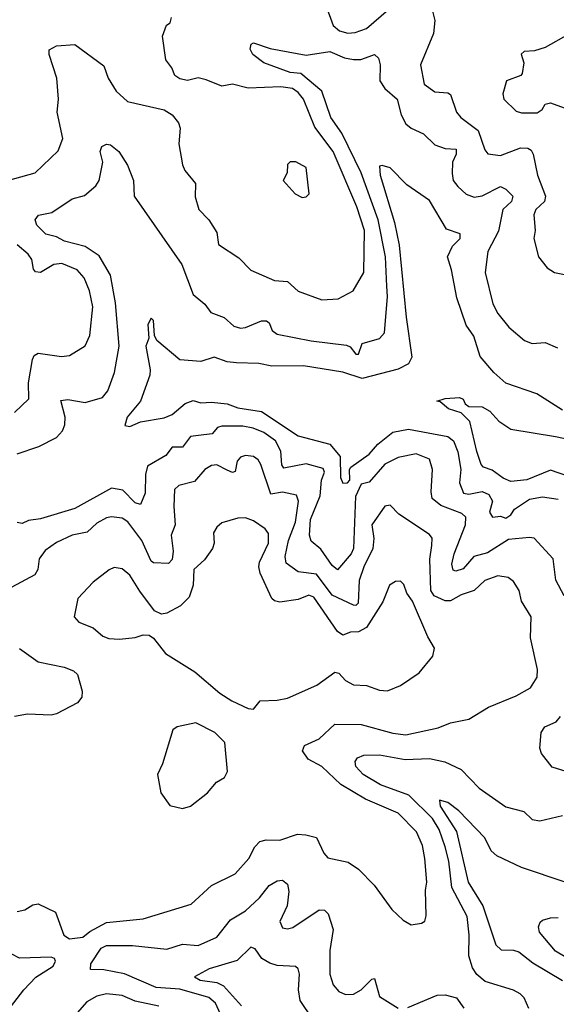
# Model space of a CAD drawing. Extents: x 1245432 to 1420865, y 606325 to 671314.
# Tile 353 of 382: x 1398705 to 1400748, y 633630 to 637377. Entities that reach past the tile are written whole.
import ezdxf

# ---------------------------------------------------------------- set-up
doc = ezdxf.new("R2010")
doc.units = 0

msp = doc.modelspace()

# ---------------------------------------------------------------- linework, layer by layer
at = {"layer": '0CON20XD'}
for points in [[(1399869.2, 637435), (1399898.5, 637355), (1399922.2, 637335), (1399953.6, 637326.4), (1399982, 637328), (1400025, 637343.3), (1400165, 637465.8)], [(1400272.9, 637425), (1400285.5, 637374.5), (1400280, 637325), (1400230.6, 637205), (1400245, 637131.4), (1400285, 637102.9), (1400335, 637098.7), (1400345, 637092.5), (1400367.3, 637025), (1400384.4, 637005), (1400449.7, 636955), (1400475, 636882), (1400486.9, 636866.9), (1400535, 636860.7), (1400610.9, 636889.1), (1400638.8, 636888.8), (1400651.2, 636881.2), (1400660, 636865), (1400675.3, 636785.3), (1400706.4, 636705), (1400702.7, 636685), (1400669.1, 636655), (1400662.3, 636635), (1400667.3, 636575), (1400662.2, 636545), (1400679.2, 636475), (1400713.1, 636433.1), (1400740, 636415), (1400842.5, 636395)], [(1398585, 636745.2), (1398764.2, 636795), (1398851.5, 636878.5), (1398868.8, 636925), (1398847.3, 637025), (1398852.5, 637075), (1398846.6, 637155), (1398817.8, 637245), (1398817.1, 637262.9), (1398845, 637277.3), (1398915, 637282.9), (1399025, 637201.8), (1399042.4, 637155), (1399072.5, 637105), (1399115, 637066), (1399255, 637034), (1399285.7, 637015.7), (1399310, 636985), (1399316.2, 636965), (1399310.8, 636905), (1399324.5, 636824.5), (1399333.4, 636803.4), (1399374.1, 636754.1), (1399373.3, 636703.3), (1399386.9, 636655), (1399425, 636615.6), (1399455, 636567.1), (1399461.4, 636521.4), (1399538.8, 636471.2), (1399585, 636424.4), (1399675, 636384.5), (1399725, 636380.5), (1399765, 636344.5), (1399855, 636310.9), (1399917.5, 636315), (1399974.2, 636345), (1400014.6, 636415), (1400016.9, 636575), (1399988, 636665), (1399898.4, 636875), (1399828.2, 636968.2), (1399785.7, 637075), (1399765, 637100.7), (1399743.1, 637115), (1399698.8, 637121.2), (1399575, 637116.5), (1399515, 637131.8), (1399474.7, 637124.7), (1399415, 637148.6), (1399385, 637155.8), (1399343.9, 637146.1), (1399315, 637152), (1399296.2, 637165), (1399284.2, 637194.2), (1399261.4, 637225), (1399249.2, 637315), (1399264.1, 637355.9), (1399277.5, 637365), (1399283.3, 637385)], [(1400795, 637322.3), (1400705, 637270.9), (1400665, 637258.9), (1400625, 637255.8), (1400614.2, 637245.8), (1400623.6, 637213.6), (1400617.7, 637172.3), (1400612.5, 637165), (1400557.5, 637145), (1400544, 637095), (1400547.5, 637075), (1400595, 637029.2), (1400615, 637022.9), (1400675, 637023.1), (1400694.2, 637035), (1400705, 637056.2), (1400725, 637061.4), (1400861.4, 637011.4)], [(1398695, 635725.4), (1398777.6, 635752.4), (1398845, 635787.7), (1398867.9, 635812.1), (1398876.8, 635835), (1398878.4, 635865), (1398862.1, 635927.9), (1398888.3, 635931.7), (1398955, 635920), (1399020.7, 635939.3), (1399041.1, 635965), (1399065.8, 636034.2), (1399083.5, 636135), (1399069.7, 636299.7), (1399051.4, 636405), (1399008, 636478), (1398955, 636514.3), (1398875.7, 636535), (1398845, 636550.8), (1398805, 636561.5), (1398770.8, 636595), (1398763.8, 636615), (1398777, 636633), (1398827, 636643), (1398905, 636695.5), (1398951.8, 636708.2), (1398995.3, 636744.7), (1399007.1, 636765), (1399021.2, 636835), (1399011.8, 636875), (1399017.5, 636895), (1399035, 636903.3), (1399050.7, 636900.7), (1399082.2, 636875), (1399115, 636823.8), (1399137.9, 636765), (1399141.1, 636705), (1399322.2, 636445), (1399365, 636331.1), (1399410, 636295), (1399432.7, 636262.7), (1399483.6, 636243.6), (1399520.7, 636210.7), (1399545, 636203.6), (1399565, 636205.4), (1399625, 636230.8), (1399645, 636231.5), (1399655, 636223.1), (1399666.5, 636195), (1399685, 636180.9), (1399815, 636154.7), (1399949.1, 636139.1), (1399962.8, 636132.8), (1399985, 636104.6), (1399995, 636104.6), (1400008.2, 636145), (1400075, 636164.5), (1400093.5, 636185), (1400105.6, 636324.4), (1400103, 636363), (1400096.9, 636475), (1400069.2, 636615), (1400005.4, 636795), (1399931.3, 636945), (1399889.3, 637005), (1399855.6, 637105), (1399775, 637172.1), (1399735, 637175.6), (1399635, 637213.6), (1399592, 637245), (1399582, 637265), (1399586.4, 637283.6), (1399595, 637288.8), (1399658, 637268), (1399795, 637241.8), (1399885, 637256.2), (1399941.9, 637231.9), (1399975, 637225.8), (1400003.8, 637226.2), (1400035, 637237.1), (1400055, 637244.2), (1400070.6, 637230.6), (1400077.3, 637205), (1400075.4, 637145), (1400095, 637115.4), (1400141.8, 637075), (1400156.9, 637015), (1400175, 636981.5), (1400195, 636964.6), (1400242.4, 636942.4), (1400285, 636900.4), (1400325, 636886.9), (1400366.4, 636885), (1400366.6, 636865), (1400352.7, 636835), (1400351.3, 636791.3), (1400355.4, 636765), (1400372.2, 636742.2), (1400405, 636713.8), (1400435, 636701.5), (1400465, 636706.6), (1400535, 636742.5), (1400555, 636732.7), (1400581.8, 636705), (1400576.6, 636685), (1400543.6, 636655), (1400527.8, 636572.2), (1400487.1, 636495), (1400476.4, 636415), (1400506, 636296), (1400525, 636259.2), (1400567.2, 636207.2), (1400626.2, 636156.2), (1400655, 636145.6), (1400705, 636149.4), (1400751.7, 636128.3)], [(1399780.7, 636700.7), (1399795, 636702.5), (1399806.7, 636715), (1399796, 636815), (1399755.8, 636835.8), (1399735, 636836.7), (1399724.2, 636825.8), (1399723.8, 636795), (1399707.5, 636765), (1399753.9, 636713.9), (1399780.7, 636700.7)], [(1400771, 635891), (1400672.9, 635952.9), (1400555, 635993.8), (1400509.6, 636035), (1400458.2, 636095), (1400433.1, 636173.1), (1400404.8, 636214.8), (1400368.3, 636318.2), (1400348.9, 636425), (1400333.3, 636475), (1400352.1, 636515), (1400381.9, 636545), (1400381.8, 636561.8), (1400329.7, 636579.7), (1400265, 636689.2), (1400178.3, 636748.3), (1400115, 636813.8), (1400085, 636822.5), (1400075, 636820), (1400077.5, 636785), (1400132.1, 636605), (1400149.5, 636519.5), (1400175.5, 636245), (1400197.3, 636092.7), (1400185, 636067.9), (1400145, 636047.5), (1400008.2, 636011.8), (1399935, 636035.6), (1399785, 636060.2), (1399665, 636059.2), (1399615, 636069.1), (1399530.9, 636070.9), (1399495, 636075.4), (1399445, 636093.6), (1399395, 636076.9), (1399315, 636083.3), (1399226.8, 636156.8), (1399218, 636175), (1399215, 636232.5), (1399205, 636241.2), (1399192.8, 636217.2), (1399196.2, 636165), (1399185.6, 636135), (1399202.2, 636045), (1399200.6, 636025), (1399164.7, 635925.3), (1399114.6, 635865), (1399105, 635833.3), (1399125, 635829.4), (1399165, 635847.1), (1399255, 635861.5), (1399285, 635874.5), (1399335, 635917.2), (1399365, 635927.5), (1399395, 635919.6), (1399435, 635922.2), (1399494.8, 635914.8), (1399535, 635900.7), (1399625, 635886.4), (1399765, 635793.2), (1399885, 635761.8), (1399924.4, 635715), (1399926.5, 635635), (1399935, 635613.3), (1399953.3, 635615), (1399962.2, 635625), (1399960.8, 635665), (1399966, 635675), (1400035, 635723.3), (1400068.2, 635761.8), (1400125, 635807.2), (1400185, 635819.4), (1400335, 635790.9), (1400356.5, 635775), (1400372.7, 635732.7), (1400383.8, 635665), (1400379.4, 635615), (1400394.6, 635575), (1400415, 635571.6), (1400465, 635582.3), (1400491, 635571), (1400504.2, 635545), (1400493.5, 635503.5), (1400505, 635484.2), (1400535, 635487.5), (1400555, 635479.7), (1400575, 635492.4), (1400588.1, 635515), (1400645, 635552.7), (1400695, 635560.9), (1400755, 635552.8)], [(1398685, 635882.9), (1398739.4, 635935), (1398738.5, 635995), (1398754.5, 636084.5), (1398760.9, 636099.1), (1398775, 636108.5), (1398864.4, 636095.6), (1398895, 636099.2), (1398954.4, 636135.6), (1398972.2, 636175), (1398983.4, 636285), (1398971.3, 636345), (1398951.2, 636395), (1398924.4, 636425), (1398865, 636450), (1398835, 636445.3), (1398785, 636415.5), (1398765, 636417.1), (1398757.6, 636427.6), (1398751.1, 636465), (1398738, 636485), (1398695, 636520.7)], [(1400795, 635638.6), (1400725, 635662.4), (1400635, 635625.6), (1400575, 635619.7), (1400545, 635631.9), (1400502.8, 635662.8), (1400470, 635675), (1400461.4, 635685), (1400445, 635734.4), (1400418.7, 635848.7), (1400385, 635880.8), (1400336.6, 635896.6), (1400305, 635922.5), (1400292.5, 635925), (1400324.2, 635935.8), (1400379.5, 635939.5), (1400392.7, 635932.7), (1400401.2, 635915), (1400415, 635905.8), (1400465, 635904), (1400495, 635888), (1400529.1, 635849.1), (1400575, 635818.6), (1400745, 635791.6), (1400805, 635778.3)], [(1400777.2, 635185), (1400745.3, 635245), (1400735, 635325.8), (1400663.6, 635403.6), (1400645, 635407.1), (1400565, 635399.3), (1400485, 635348), (1400433.5, 635335), (1400392.5, 635287.5), (1400365, 635278.4), (1400355, 635282.3), (1400350, 635305), (1400358.4, 635345), (1400401.7, 635455), (1400403.6, 635483.6), (1400387.7, 635497.7), (1400308.6, 635528.6), (1400275.3, 635555.3), (1400270.8, 635580.9), (1400275.9, 635665.9), (1400265, 635704.2), (1400214.7, 635724.7), (1400145, 635711.6), (1400095, 635685.7), (1400035, 635617.2), (1400005, 635609.2), (1399983.3, 635563.3), (1399975.4, 635364.6), (1399966.3, 635345), (1399915, 635284), (1399895, 635299.8), (1399851.9, 635361.9), (1399815, 635393.1), (1399807.6, 635415), (1399812.5, 635475), (1399848.8, 635565), (1399853.9, 635625), (1399864.8, 635655), (1399859.7, 635669.7), (1399795, 635687.5), (1399710, 635670), (1399703.5, 635683.5), (1399698.8, 635735), (1399678.7, 635775), (1399635, 635806.5), (1399593.2, 635823.2), (1399555, 635829.8), (1399475, 635830.9), (1399458.5, 635825), (1399438.3, 635801.7), (1399385.4, 635795.4), (1399355, 635791.1), (1399325, 635750.4), (1399285, 635751.1), (1399261.6, 635718.4), (1399192.1, 635677.9), (1399183.9, 635646.1), (1399182.6, 635575), (1399165, 635532.9), (1399145, 635538.5), (1399097.2, 635587.2), (1399055, 635594.8), (1398915, 635517.3), (1398785, 635477.2), (1398738.6, 635471.4), (1398715, 635460), (1398695, 635464.2)], [(1398695, 633983.5), (1398725, 633990), (1398755, 634008.5), (1398775, 634013.3), (1398841.1, 633981.1), (1398872.9, 633892.9), (1398895, 633879.5), (1398945, 633886.4), (1398971.9, 633908.1), (1399035, 633941.2), (1399175, 633956.1), (1399358, 634012), (1399435, 634083.1), (1399525, 634127.1), (1399577.3, 634185), (1399600.2, 634229.8), (1399619.7, 634250.2), (1399643.1, 634256.9), (1399695, 634255.3), (1399762.6, 634277.4), (1399794.7, 634275.3), (1399835.3, 634265.3), (1399862.5, 634205), (1399877.8, 634187.8), (1399955, 634171.1), (1399995, 634144.4), (1400053.7, 634083.7), (1400120.9, 633990.9), (1400165, 633950), (1400195, 633933.3), (1400235, 633938.8), (1400246.7, 633946.7), (1400252.7, 633967.3), (1400249.1, 634065), (1400254.4, 634095), (1400247.3, 634185), (1400238, 634235), (1400215, 634286.5), (1400145, 634358), (1400020.8, 634410.8), (1399927.4, 634467.4), (1399854.9, 634534.9), (1399802.9, 634562.9), (1399781.8, 634595), (1399789.5, 634615), (1399845, 634640.4), (1399905, 634696.8), (1400005, 634695.2), (1400125, 634661.7), (1400174.7, 634655.3), (1400297.6, 634682.4), (1400345, 634701.1), (1400414.5, 634715.5), (1400488.8, 634761.2), (1400595, 634804.4), (1400649.4, 634835), (1400674.6, 634875), (1400676.2, 634905), (1400649.6, 635025), (1400651.5, 635105), (1400614.7, 635164.7), (1400606.4, 635205), (1400585, 635239.4), (1400563.8, 635255), (1400525, 635260.9), (1400475, 635242.9), (1400434.5, 635205.5), (1400385, 635188.6), (1400345, 635165.5), (1400325, 635165.5), (1400282.9, 635185), (1400270, 635205), (1400265.9, 635324.1), (1400273.8, 635376.2), (1400274.7, 635404.7), (1400265, 635418.2), (1400148, 635495), (1400115, 635530), (1400095, 635525.7), (1400045.8, 635455), (1400052.6, 635402.6), (1400049.1, 635365), (1400014.4, 635295), (1399996.6, 635243.4), (1399992.8, 635157.2), (1399985, 635148.2), (1399975, 635149.7), (1399895, 635187.3), (1399835, 635267.6), (1399765.6, 635275.6), (1399719.6, 635309.6), (1399715.5, 635335), (1399728.1, 635395), (1399754.6, 635465), (1399766.1, 635545), (1399758.3, 635568.3), (1399705, 635579.2), (1399661.5, 635571.5), (1399622.4, 635685), (1399612.2, 635702.2), (1399595, 635714.6), (1399565, 635718.2), (1399545, 635712.5), (1399533, 635697), (1399525, 635658), (1399515, 635654.4), (1399495, 635662.5), (1399455, 635683.8), (1399435, 635681.2), (1399410, 635665), (1399370, 635620), (1399311.2, 635605), (1399295, 635589.2), (1399291.3, 635525), (1399296.5, 635455), (1399281.8, 635415), (1399289.9, 635355), (1399285, 635323.1), (1399271.9, 635308.1), (1399215, 635310.4), (1399205, 635317.2), (1399170.2, 635395), (1399116.6, 635466.6), (1399095, 635480), (1399055, 635485.8), (1399035, 635481.2), (1398999.3, 635460.7), (1398962.4, 635427.6), (1398905, 635415.7), (1398845, 635387.2), (1398802.3, 635357.7), (1398779.5, 635325), (1398774.6, 635285), (1398762.7, 635265), (1398675, 635217.8)], [(1399595, 634753.8), (1399620, 634785), (1399685, 634787.3), (1399724.7, 634795.3), (1399835.5, 634844.5), (1399905, 634894.3), (1399920, 634890), (1399945, 634862.5), (1399975.6, 634845.6), (1400025, 634843.3), (1400075, 634825.6), (1400105, 634823.1), (1400155, 634844.2), (1400225, 634891.2), (1400278, 634955), (1400283.3, 634985), (1400258.3, 635028.3), (1400200, 635165), (1400178.8, 635195), (1400167.7, 635227.7), (1400155, 635240), (1400135, 635239.4), (1400112.2, 635225), (1400087.5, 635162.5), (1400025.5, 635064.5), (1399995, 635047.9), (1399964, 635046), (1399935, 635035.4), (1399915, 635048.5), (1399825, 635180), (1399805, 635187.1), (1399765, 635170.2), (1399695, 635160.7), (1399675.2, 635165.2), (1399664.7, 635175), (1399620.5, 635270.5), (1399614.8, 635295), (1399617.6, 635312.4), (1399652.5, 635385), (1399652.1, 635422.1), (1399639.7, 635439.7), (1399595, 635470.8), (1399565, 635481.4), (1399535, 635480), (1399475, 635463.1), (1399455, 635445.8), (1399443.1, 635425), (1399445.5, 635385), (1399438.5, 635365), (1399408.5, 635321.5), (1399368.5, 635285), (1399365.6, 635225), (1399350.7, 635179.3), (1399316.7, 635146.7), (1399265, 635119.4), (1399245, 635114.4), (1399218.2, 635128.2), (1399161.9, 635201.9), (1399125, 635263.1), (1399095, 635288), (1399065, 635292), (1399045.8, 635284.2), (1398985, 635236.2), (1398926.7, 635175), (1398912, 635105), (1398930, 635085), (1398985, 635062.5), (1399021.1, 635031.1), (1399045, 635022.9), (1399085, 635020.5), (1399145, 635026), (1399175, 635036.2), (1399197.5, 635035), (1399215, 635023.3), (1399260, 634965), (1399372, 634895), (1399467.5, 634815), (1399512.5, 634785), (1399575, 634756.2), (1399595, 634753.8)], [(1398705, 634984.4), (1398775, 634934), (1398875, 634913.2), (1398909.4, 634899.4), (1398925.3, 634885), (1398942.4, 634822.4), (1398941.1, 634798.9), (1398925, 634777.8), (1398845, 634735.7), (1398825, 634730.9), (1398735, 634734), (1398685, 634726)], [(1399325, 634375.8), (1399355, 634384), (1399420, 634435), (1399454.4, 634475.6), (1399485, 634493.8), (1399496.4, 634516.4), (1399486.1, 634626.1), (1399447.5, 634665), (1399375, 634701.2), (1399305, 634686.2), (1399287.5, 634675), (1399248.8, 634545), (1399229.2, 634505), (1399242.5, 634435), (1399276.7, 634386.7), (1399325, 634375.8)], [(1400785, 634516.9), (1400732.2, 634532.2), (1400691.5, 634585), (1400685.4, 634605.4), (1400690, 634665), (1400704.2, 634685.8), (1400746.7, 634705), (1400763.6, 634725)], [(1400276.9, 634336.9), (1400185.9, 634425.9), (1400077.9, 634465), (1400012.5, 634505), (1399984.5, 634535), (1399981.5, 634555), (1399991.2, 634568.8), (1400015, 634578.8), (1400075, 634580), (1400172.6, 634562.6), (1400265, 634565.8), (1400323.1, 634553.1), (1400385, 634523.6), (1400453.5, 634453.5), (1400555, 634381.9), (1400624.3, 634364.3), (1400655, 634334), (1400685, 634328.6), (1400771.4, 634348.6)], [(1400785, 634093.9), (1400615, 634151.4), (1400520.6, 634195), (1400499.2, 634215), (1400475, 634263.3), (1400376.8, 634366.8), (1400335, 634397.8), (1400302.9, 634407.1), (1400305.6, 634385), (1400367.7, 634287.7), (1400411.9, 634095), (1400468.4, 634005), (1400516.8, 633856.8), (1400538, 633838), (1400585, 633836.9), (1400605, 633829.7), (1400658.5, 633788.5), (1400771.4, 633721.4)], [(1400642.9, 633615), (1400624.6, 633654.6), (1400610, 633670), (1400585, 633683.6), (1400477.2, 633717.2), (1400445, 633743.5), (1400429, 633769), (1400414.7, 633814.7), (1400415.8, 633895), (1400407.7, 633965), (1400350.2, 634075), (1400338.2, 634175), (1400325, 634230), (1400302.3, 634295), (1400276.9, 634336.9)], [(1399482.7, 633565), (1399450.3, 633635), (1399425, 633656), (1399315, 633688.5), (1399225, 633694), (1399104.1, 633745.9), (1399025, 633761.6), (1398975, 633763.1), (1398975.4, 633785), (1399015, 633843.8), (1399035, 633854.8), (1399135, 633853.8), (1399265, 633840.3), (1399325, 633859.1), (1399385, 633854.7), (1399455, 633885.4), (1399508.1, 633951.9), (1399565, 633986), (1399618.2, 634035), (1399655, 634082.1), (1399685, 634100), (1399705, 634102.2), (1399725, 634088), (1399729.7, 634059.7), (1399723.5, 634005), (1399695.6, 633945), (1399705, 633922), (1399725, 633917.1), (1399745, 633922.9), (1399845, 633989.5), (1399865, 633988.6), (1399878.6, 633975), (1399898.8, 633915), (1399885.3, 633835), (1399885.4, 633745), (1399898.2, 633705), (1399919.5, 633679.5), (1399945, 633668.2), (1399975, 633668.9), (1400005, 633685.8), (1400045, 633726.5), (1400055, 633728.5), (1400075, 633660), (1400145, 633616.2)], [(1400825.3, 633785), (1400745, 633832.2), (1400683.8, 633905), (1400680, 633925), (1400686.4, 633943.6), (1400695, 633950), (1400725, 633960), (1400755, 633961.1)], [(1398657, 633603), (1398720.6, 633685), (1398766.8, 633733.2), (1398832.5, 633775), (1398841.1, 633795), (1398837.9, 633805), (1398825, 633810), (1398705, 633805.6), (1398645.9, 633835.9), (1398595, 633879.1), (1398575, 633886.3), (1398504.8, 633885.2), (1398456.4, 633863.6), (1398436.9, 633845), (1398405, 633790.9), (1398367, 633753), (1398342.1, 633707.9), (1398336.4, 633666.4), (1398344.5, 633625)], [(1399819.3, 633575), (1399772.5, 633645), (1399765.9, 633685), (1399770.4, 633745), (1399765.3, 633765.3), (1399755, 633774.4), (1399685, 633778.1), (1399656.9, 633786.9), (1399626.5, 633805), (1399601.2, 633841.2), (1399585, 633848.1), (1399532.7, 633797.3), (1399425.8, 633765), (1399370, 633735), (1399392.2, 633722.2), (1399455, 633712.8), (1399480.9, 633700.9), (1399549.2, 633625)], [(1399235, 633623.1), (1399145, 633642.3), (1399095, 633664.3), (1399035, 633670.4), (1398998.8, 633661.2), (1398960.6, 633639.4), (1398915, 633587.3)], [(1400182.2, 633617.8), (1400294.2, 633665.8), (1400325, 633666.8), (1400367.1, 633655), (1400395, 633615.7)]]:
    msp.add_lwpolyline(points, dxfattribs=at)

doc.saveas('drawing.dxf')
